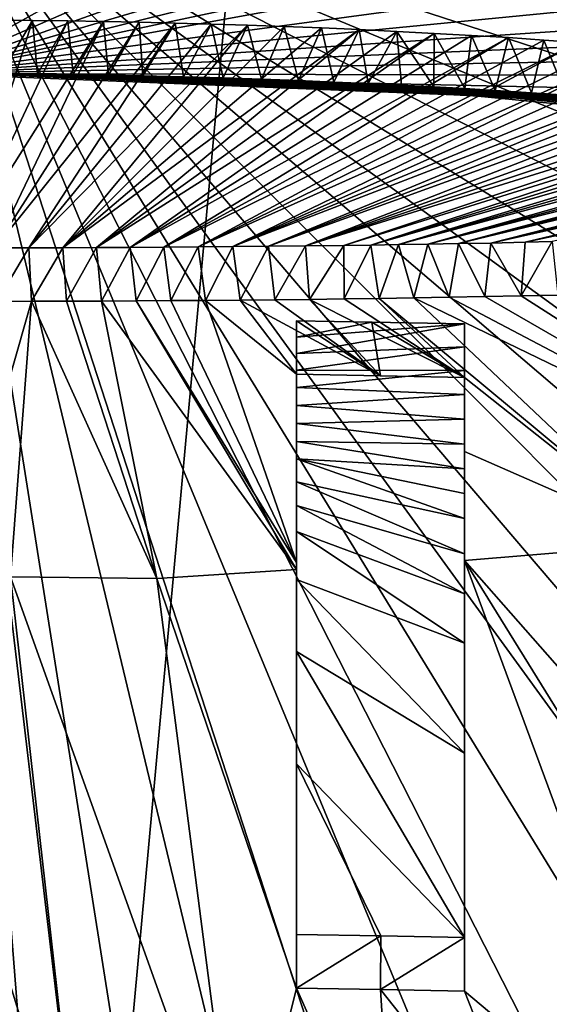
# Model space of a CAD drawing. Header units: millimetres. Extents: x -24 to 24, y 0 to 188.
# Tile 364 of 460: x 0.167 to 1.112, y 155.14 to 156.897. Entities that reach past the tile are written whole.
import ezdxf

# ---------------------------------------------------------------- set-up
doc = ezdxf.new("R2010")
doc.units = ezdxf.units.MM
doc.header["$LTSCALE"] = 58.620611
for name, color, linetype in [('136', 7, 'CONTINUOUS'), ('169', 7, 'CONTINUOUS'), ('502', 7, 'CONTINUOUS'), ('504', 7, 'CONTINUOUS'), ('505', 7, 'CONTINUOUS'), ('508', 7, 'CONTINUOUS'), ('509', 7, 'CONTINUOUS'), ('510', 7, 'CONTINUOUS'), ('511', 7, 'CONTINUOUS'), ('512', 7, 'CONTINUOUS'), ('513', 7, 'CONTINUOUS'), ('75', 7, 'CONTINUOUS')]:
    doc.layers.add(name, color=color, linetype=linetype)

msp = doc.modelspace()

# ---------------------------------------------------------------- linework, layer by layer
at = {"layer": '136', "color": 7, "linetype": 'CONTINUOUS'}
for points in [[(0, 157.2, 24.25), (0, 155.6712, 24.2265), (0.2398, 154.1533, 24.1559), (0, 157.2, 24.25)], [(3.0467, 156.9602, 24.1559), (0, 157.2, 24.25), (3.0185, 156.7219, 24.1559), (3.0467, 156.9602, 24.1559)], [(3.0185, 156.7219, 24.1559), (0, 157.2, 24.25), (2.9717, 156.4866, 24.1559), (3.0185, 156.7219, 24.1559)], [(2.9717, 156.4866, 24.1559), (0, 157.2, 24.25), (2.9066, 156.2556, 24.1559), (2.9717, 156.4866, 24.1559)], [(2.9066, 156.2556, 24.1559), (0, 157.2, 24.25), (2.8235, 156.0305, 24.1559), (2.9066, 156.2556, 24.1559)], [(2.8235, 156.0305, 24.1559), (0, 157.2, 24.25), (2.7231, 155.8125, 24.1559), (2.8235, 156.0305, 24.1559)], [(2.7231, 155.8125, 24.1559), (0, 157.2, 24.25), (2.6058, 155.6032, 24.1559), (2.7231, 155.8125, 24.1559)], [(2.6058, 155.6032, 24.1559), (0, 157.2, 24.25), (2.4725, 155.4036, 24.1559), (2.6058, 155.6032, 24.1559)], [(2.4725, 155.4036, 24.1559), (0, 157.2, 24.25), (2.3239, 155.2152, 24.1559), (2.4725, 155.4036, 24.1559)], [(2.3239, 155.2152, 24.1559), (0, 157.2, 24.25), (2.161, 155.039, 24.1559), (2.3239, 155.2152, 24.1559)], [(2.161, 155.039, 24.1559), (0, 157.2, 24.25), (1.9848, 154.8761, 24.1559), (2.161, 155.039, 24.1559)], [(1.9848, 154.8761, 24.1559), (0, 157.2, 24.25), (1.7964, 154.7275, 24.1559), (1.9848, 154.8761, 24.1559)], [(1.7964, 154.7275, 24.1559), (0, 157.2, 24.25), (1.5968, 154.5942, 24.1559), (1.7964, 154.7275, 24.1559)], [(1.5968, 154.5942, 24.1559), (0, 157.2, 24.25), (1.3875, 154.4769, 24.1559), (1.5968, 154.5942, 24.1559)], [(1.3875, 154.4769, 24.1559), (0, 157.2, 24.25), (1.1695, 154.3765, 24.1559), (1.3875, 154.4769, 24.1559)], [(1.1695, 154.3765, 24.1559), (0, 157.2, 24.25), (0.9444, 154.2934, 24.1559), (1.1695, 154.3765, 24.1559)], [(0.9444, 154.2934, 24.1559), (0, 157.2, 24.25), (0.7134, 154.2283, 24.1559), (0.9444, 154.2934, 24.1559)], [(0.7134, 154.2283, 24.1559), (0, 157.2, 24.25), (0.4781, 154.1815, 24.1559), (0.7134, 154.2283, 24.1559)], [(0.4781, 154.1815, 24.1559), (0, 157.2, 24.25), (0.2398, 154.1533, 24.1559), (0.4781, 154.1815, 24.1559)], [(0, 155.6712, 24.2265), (0, 154.1438, 24.1559), (0.2398, 154.1533, 24.1559), (0, 155.6712, 24.2265)]]:
    msp.add_3dface(points, dxfattribs=at)
at = {"layer": '169', "color": 7, "linetype": 'CONTINUOUS'}
for points in [[(0, 147.642, 255.5309), (2.2148, 147.6112, 255.4333), (0, 178.708, 246.0331), (0, 147.642, 255.5309)], [(0, 178.708, 246.0331), (2.2148, 147.6112, 255.4333), (2.2341, 178.675, 245.9355), (0, 178.708, 246.0331)]]:
    msp.add_3dface(points, dxfattribs=at)
at = {"layer": '502', "color": 7, "linetype": 'CONTINUOUS'}
for points in [[(0.1402, 157.121, 169.645), (0.2789, 157.1188, 169.6383), (0.0005, 156.8008, 168.2635), (0.1402, 157.121, 169.645)], [(0.2789, 157.1188, 169.6383), (0.4177, 157.1152, 169.6271), (0.0005, 156.8008, 168.2635), (0.2789, 157.1188, 169.6383)], [(0.4177, 157.1152, 169.6271), (0.556, 157.1102, 169.6115), (0.0005, 156.8008, 168.2635), (0.4177, 157.1152, 169.6271)], [(0.556, 157.1102, 169.6115), (0.6938, 157.1037, 169.5915), (0.0005, 156.8008, 168.2635), (0.556, 157.1102, 169.6115)], [(0.6938, 157.1037, 169.5915), (0.8311, 157.0959, 169.567), (0.0005, 156.8008, 168.2635), (0.6938, 157.1037, 169.5915)], [(0.8311, 157.0959, 169.567), (0.9674, 157.0866, 169.5381), (0.0005, 156.8008, 168.2635), (0.8311, 157.0959, 169.567)], [(0.9674, 157.0866, 169.5381), (1.1026, 157.0759, 169.5048), (0.0005, 156.8008, 168.2635), (0.9674, 157.0866, 169.5381)], [(1.1026, 157.0759, 169.5048), (1.2364, 157.0639, 169.4672), (0.0005, 156.8008, 168.2635), (1.1026, 157.0759, 169.5048)], [(1.2364, 157.0639, 169.4672), (1.3685, 157.0504, 169.4254), (0.0005, 156.8008, 168.2635), (1.2364, 157.0639, 169.4672)], [(1.3685, 157.0504, 169.4254), (1.6271, 157.0197, 169.3294), (0.0005, 156.8008, 168.2635), (1.3685, 157.0504, 169.4254)], [(1.6271, 157.0197, 169.3294), (1.8773, 156.9838, 169.2173), (0.0005, 156.8008, 168.2635), (1.6271, 157.0197, 169.3294)], [(1.8773, 156.9838, 169.2173), (2.1183, 156.943, 169.0897), (0.0005, 156.8008, 168.2635), (1.8773, 156.9838, 169.2173)], [(2.1183, 156.943, 169.0897), (2.3489, 156.8975, 168.9474), (0.0005, 156.8008, 168.2635), (2.1183, 156.943, 169.0897)], [(2.3489, 156.8975, 168.9474), (2.568, 156.8475, 168.7911), (0.0005, 156.8008, 168.2635), (2.3489, 156.8975, 168.9474)], [(2.568, 156.8475, 168.7911), (2.7748, 156.7933, 168.6214), (0.0005, 156.8008, 168.2635), (2.568, 156.8475, 168.7911)], [(2.7748, 156.7933, 168.6214), (2.9686, 156.7352, 168.4392), (0.0005, 156.8008, 168.2635), (2.7748, 156.7933, 168.6214)], [(2.9686, 156.7352, 168.4392), (3.1483, 156.6734, 168.2454), (0.0005, 156.8008, 168.2635), (2.9686, 156.7352, 168.4392)], [(0.0005, 156.8008, 168.2635), (3.1483, 156.6734, 168.2454), (0.0677, 156.8006, 168.2632), (0.0005, 156.8008, 168.2635)], [(0.0677, 156.8006, 168.2632), (3.1483, 156.6734, 168.2454), (0.1337, 156.8002, 168.2624), (0.0677, 156.8006, 168.2632)], [(0.1337, 156.8002, 168.2624), (3.1483, 156.6734, 168.2454), (0.1986, 156.7996, 168.261), (0.1337, 156.8002, 168.2624)], [(0.1986, 156.7996, 168.261), (3.1483, 156.6734, 168.2454), (0.2624, 156.7988, 168.2591), (0.1986, 156.7996, 168.261)], [(3.1483, 156.6734, 168.2454), (3.2354, 156.6402, 168.141), (0.2624, 156.7988, 168.2591), (3.1483, 156.6734, 168.2454)], [(0.2624, 156.7988, 168.2591), (3.2354, 156.6402, 168.141), (0.325, 156.7977, 168.2567), (0.2624, 156.7988, 168.2591)], [(0.325, 156.7977, 168.2567), (3.2354, 156.6402, 168.141), (0.3866, 156.7965, 168.2539), (0.325, 156.7977, 168.2567)], [(0.3866, 156.7965, 168.2539), (3.2354, 156.6402, 168.141), (0.4592, 156.7947, 168.2499), (0.3866, 156.7965, 168.2539)], [(0.4592, 156.7947, 168.2499), (3.2354, 156.6402, 168.141), (0.5299, 156.7927, 168.2453), (0.4592, 156.7947, 168.2499)], [(0.5299, 156.7927, 168.2453), (3.2354, 156.6402, 168.141), (0.5983, 156.7904, 168.2402), (0.5299, 156.7927, 168.2453)], [(0.5983, 156.7904, 168.2402), (3.2354, 156.6402, 168.141), (0.6641, 156.788, 168.2347), (0.5983, 156.7904, 168.2402)], [(0.6641, 156.788, 168.2347), (3.2354, 156.6402, 168.141), (0.7274, 156.7854, 168.2288), (0.6641, 156.788, 168.2347)], [(0.7274, 156.7854, 168.2288), (3.2354, 156.6402, 168.141), (3.1922, 156.5453, 167.7614), (0.7274, 156.7854, 168.2288)], [(0.7886, 156.7827, 168.2225), (0.7274, 156.7854, 168.2288), (3.1922, 156.5453, 167.7614), (0.7886, 156.7827, 168.2225)], [(0.8479, 156.7798, 168.2158), (0.7886, 156.7827, 168.2225), (3.1922, 156.5453, 167.7614), (0.8479, 156.7798, 168.2158)], [(0.9055, 156.7768, 168.2088), (0.8479, 156.7798, 168.2158), (3.1922, 156.5453, 167.7614), (0.9055, 156.7768, 168.2088)], [(0.9611, 156.7737, 168.2016), (0.9055, 156.7768, 168.2088), (3.1922, 156.5453, 167.7614), (0.9611, 156.7737, 168.2016)], [(1.0148, 156.7705, 168.194), (0.9611, 156.7737, 168.2016), (3.1922, 156.5453, 167.7614), (1.0148, 156.7705, 168.194)], [(1.0797, 156.7663, 168.1843), (1.0148, 156.7705, 168.194), (3.1922, 156.5453, 167.7614), (1.0797, 156.7663, 168.1843)], [(1.142, 156.7621, 168.1741), (1.0797, 156.7663, 168.1843), (3.1922, 156.5453, 167.7614), (1.142, 156.7621, 168.1741)], [(0.1258, 156.3941, 166.7572), (0.1881, 156.3943, 166.7586), (0.1505, 156.2632, 166.315), (0.1258, 156.3941, 166.7572)], [(0.1505, 156.2632, 166.315), (0.1881, 156.3943, 166.7586), (0.1505, 155.9028, 165.1803), (0.1505, 156.2632, 166.315)], [(0.1505, 155.9028, 165.1803), (0.1881, 156.3943, 166.7586), (0.4113, 155.9, 165.1774), (0.1505, 155.9028, 165.1803)], [(0.1881, 156.3943, 166.7586), (0.2504, 156.3945, 166.7605), (0.4113, 155.9, 165.1774), (0.1881, 156.3943, 166.7586)], [(0.2504, 156.3945, 166.7605), (0.3126, 156.3947, 166.763), (0.4113, 155.9, 165.1774), (0.2504, 156.3945, 166.7605)], [(0.3126, 156.3947, 166.763), (0.3747, 156.3951, 166.766), (0.6605, 155.9156, 165.2346), (0.3126, 156.3947, 166.763)], [(0.4113, 155.9, 165.1774), (0.3126, 156.3947, 166.763), (0.6605, 155.9156, 165.2346), (0.4113, 155.9, 165.1774)], [(0.3747, 156.3951, 166.766), (0.4367, 156.3955, 166.7696), (0.6605, 155.9284, 165.2732), (0.3747, 156.3951, 166.766)], [(0.6605, 155.9156, 165.2346), (0.3747, 156.3951, 166.766), (0.6605, 155.9284, 165.2732), (0.6605, 155.9156, 165.2346)], [(0.4367, 156.3955, 166.7696), (0.4985, 156.396, 166.7738), (0.6605, 155.9284, 165.2732), (0.4367, 156.3955, 166.7696)], [(0.4985, 156.396, 166.7738), (0.5604, 156.3965, 166.7785), (0.6605, 156.2641, 166.3357), (0.4985, 156.396, 166.7738)], [(0.6605, 155.9284, 165.2732), (0.4985, 156.396, 166.7738), (0.6605, 156.2641, 166.3357), (0.6605, 155.9284, 165.2732)], [(0.5604, 156.3965, 166.7785), (0.6222, 156.3971, 166.7838), (0.8105, 156.2616, 166.3365), (0.5604, 156.3965, 166.7785)], [(0.6605, 156.2641, 166.3357), (0.5604, 156.3965, 166.7785), (0.8105, 156.2616, 166.3365), (0.6605, 156.2641, 166.3357)], [(0.6222, 156.3971, 166.7838), (0.684, 156.3978, 166.7897), (0.8105, 156.2616, 166.3365), (0.6222, 156.3971, 166.7838)], [(0.684, 156.3978, 166.7897), (0.7459, 156.3986, 166.7963), (0.9605, 156.2586, 166.3374), (0.684, 156.3978, 166.7897)], [(0.8105, 156.2616, 166.3365), (0.684, 156.3978, 166.7897), (0.9605, 156.2586, 166.3374), (0.8105, 156.2616, 166.3365)], [(0.7459, 156.3986, 166.7963), (0.8079, 156.3995, 166.8035), (0.9605, 156.2586, 166.3374), (0.7459, 156.3986, 166.7963)], [(0.8079, 156.3995, 166.8035), (0.8702, 156.4004, 166.8113), (1.333, 155.9631, 165.4304), (0.8079, 156.3995, 166.8035)], [(0.9605, 156.2586, 166.3374), (0.8079, 156.3995, 166.8035), (1.333, 155.9631, 165.4304), (0.9605, 156.2586, 166.3374)], [(0.8702, 156.4004, 166.8113), (0.9331, 156.4015, 166.82), (1.6825, 156.0077, 165.6091), (0.8702, 156.4004, 166.8113)], [(1.333, 155.9631, 165.4304), (0.8702, 156.4004, 166.8113), (1.6825, 156.0077, 165.6091), (1.333, 155.9631, 165.4304)], [(0.9331, 156.4015, 166.82), (0.9966, 156.4027, 166.8294), (1.6825, 156.0077, 165.6091), (0.9331, 156.4015, 166.82)], [(0.9966, 156.4027, 166.8294), (1.0613, 156.404, 166.8398), (1.6825, 156.0077, 165.6091), (0.9966, 156.4027, 166.8294)], [(1.0613, 156.404, 166.8398), (1.127, 156.4055, 166.8512), (1.6825, 156.0077, 165.6091), (1.0613, 156.404, 166.8398)], [(0.9605, 156.1263, 165.9069), (0.9605, 156.2586, 166.3374), (1.333, 155.9631, 165.4304), (0.9605, 156.1263, 165.9069)], [(0.9605, 155.9375, 165.3194), (0.9605, 156.1263, 165.9069), (0.9605, 155.9319, 165.3026), (0.9605, 155.9375, 165.3194)], [(0.9605, 155.9319, 165.3026), (0.9605, 156.1263, 165.9069), (1.333, 155.9631, 165.4304), (0.9605, 155.9319, 165.3026)], [(1.883, 154.8829, 162.5542), (0.9605, 155.9319, 165.3026), (1.333, 155.9631, 165.4304), (1.883, 154.8829, 162.5542)], [(0.4113, 155.9, 165.1774), (0.6605, 155.9156, 165.2346), (0.6605, 155.1692, 163.1683), (0.4113, 155.9, 165.1774)], [(1.883, 154.8829, 162.5542), (1.6318, 154.8478, 162.441), (0.9605, 155.9319, 165.3026), (1.883, 154.8829, 162.5542)], [(1.6318, 154.8478, 162.441), (1.3727, 154.8177, 162.3442), (0.9605, 155.9319, 165.3026), (1.6318, 154.8478, 162.441)], [(0.9605, 155.9319, 165.3026), (1.3727, 154.8177, 162.3442), (0.9605, 155.1636, 163.1701), (0.9605, 155.9319, 165.3026)], [(0.5589, 154.7596, 162.1564), (0.2801, 154.7512, 162.1293), (0.1505, 155.9028, 165.1803), (0.5589, 154.7596, 162.1564)], [(0.5589, 154.7596, 162.1564), (0.1505, 155.9028, 165.1803), (0.4113, 155.9, 165.1774), (0.5589, 154.7596, 162.1564)], [(0.1505, 155.9028, 165.1803), (0.2801, 154.7512, 162.1293), (0.1505, 155.8453, 165.0089), (0.1505, 155.9028, 165.1803)], [(0.5589, 154.7596, 162.1564), (0.4113, 155.9, 165.1774), (0.6605, 155.1692, 163.1683), (0.5589, 154.7596, 162.1564)], [(0.1505, 155.8453, 165.0089), (0.2801, 154.7512, 162.1293), (0.1505, 155.174, 163.1668), (0.1505, 155.8453, 165.0089)], [(0.2801, 154.7512, 162.1293), (0.0005, 154.7484, 162.1202), (0.1505, 155.174, 163.1668), (0.2801, 154.7512, 162.1293)], [(0.835, 154.7735, 162.2015), (0.5589, 154.7596, 162.1564), (0.6605, 155.1692, 163.1683), (0.835, 154.7735, 162.2015)], [(0.8107, 155.1666, 163.1691), (0.835, 154.7735, 162.2015), (0.6605, 155.1692, 163.1683), (0.8107, 155.1666, 163.1691)], [(1.1067, 154.7929, 162.2642), (0.835, 154.7735, 162.2015), (0.8107, 155.1666, 163.1691), (1.1067, 154.7929, 162.2642)], [(0.9605, 155.1636, 163.1701), (1.1067, 154.7929, 162.2642), (0.8107, 155.1666, 163.1691), (0.9605, 155.1636, 163.1701)], [(1.3727, 154.8177, 162.3442), (1.1067, 154.7929, 162.2642), (0.9605, 155.1636, 163.1701), (1.3727, 154.8177, 162.3442)]]:
    msp.add_3dface(points, dxfattribs=at)
at = {"layer": '504', "color": 7, "linetype": 'CONTINUOUS'}
for points in [[(0.6605, 156.3595, 166.3056), (0.7948, 156.3573, 166.3063), (0.6605, 156.3303, 166.209), (0.6605, 156.3595, 166.3056)], [(0.7948, 156.3573, 166.3063), (0.9605, 156.354, 166.3073), (0.6605, 156.3303, 166.209), (0.7948, 156.3573, 166.3063)], [(0.9605, 156.354, 166.3073), (0.9605, 156.3129, 166.1721), (0.6605, 156.3012, 166.1137), (0.9605, 156.354, 166.3073)], [(0.6605, 156.3303, 166.209), (0.9605, 156.354, 166.3073), (0.6605, 156.3012, 166.1137), (0.6605, 156.3303, 166.209)], [(0.9605, 156.3129, 166.1721), (0.9605, 156.2711, 166.0356), (0.6605, 156.2714, 166.0171), (0.9605, 156.3129, 166.1721)], [(0.6605, 156.3012, 166.1137), (0.9605, 156.3129, 166.1721), (0.6605, 156.2714, 166.0171), (0.6605, 156.3012, 166.1137)], [(0.6605, 156.2714, 166.0171), (0.9605, 156.2711, 166.0356), (0.6605, 156.2406, 165.9178), (0.6605, 156.2714, 166.0171)], [(0.9605, 156.2711, 166.0356), (0.9605, 156.2279, 165.8968), (0.6605, 156.2406, 165.9178), (0.9605, 156.2711, 166.0356)], [(0.6605, 156.2406, 165.9178), (0.9605, 156.2279, 165.8968), (0.6605, 156.2087, 165.8161), (0.6605, 156.2406, 165.9178)], [(0.9605, 156.2279, 165.8968), (0.9605, 156.1838, 165.7565), (0.6605, 156.2087, 165.8161), (0.9605, 156.2279, 165.8968)], [(0.6605, 156.2087, 165.8161), (0.9605, 156.1838, 165.7565), (0.6605, 156.1764, 165.714), (0.6605, 156.2087, 165.8161)], [(0.9605, 156.1838, 165.7565), (0.9605, 156.1394, 165.6171), (0.6605, 156.1764, 165.714), (0.9605, 156.1838, 165.7565)], [(0.6605, 156.1764, 165.714), (0.9605, 156.1394, 165.6171), (0.6605, 156.1445, 165.614), (0.6605, 156.1764, 165.714)], [(0.9605, 156.1394, 165.6171), (0.9605, 156.0953, 165.4803), (0.6605, 156.1445, 165.614), (0.9605, 156.1394, 165.6171)], [(0.6605, 156.1445, 165.614), (0.9605, 156.0953, 165.4803), (0.6605, 156.1133, 165.5169), (0.6605, 156.1445, 165.614)], [(0.9605, 156.0514, 165.3457), (0.9605, 156.0069, 165.2108), (0.6605, 156.1133, 165.5169), (0.9605, 156.0514, 165.3457)], [(0.6605, 156.1133, 165.5169), (0.9605, 156.0069, 165.2108), (0.6605, 156.0722, 165.3903), (0.6605, 156.1133, 165.5169)], [(0.9605, 156.0953, 165.4803), (0.9605, 156.0514, 165.3457), (0.6605, 156.1133, 165.5169), (0.9605, 156.0953, 165.4803)], [(0.9605, 156.0069, 165.2108), (0.9605, 155.9441, 165.0229), (0.6605, 156.0722, 165.3903), (0.9605, 156.0069, 165.2108)], [(0.6605, 156.0722, 165.3903), (0.9605, 155.9441, 165.0229), (0.6605, 156.0299, 165.2618), (0.6605, 156.0722, 165.3903)], [(0.9605, 155.9441, 165.0229), (0.9605, 155.8727, 164.8128), (0.6605, 156.0299, 165.2618), (0.9605, 155.9441, 165.0229)], [(0.6605, 156.0299, 165.2618), (0.9605, 155.8727, 164.8128), (0.6605, 155.9839, 165.1231), (0.6605, 156.0299, 165.2618)], [(0.9605, 155.8727, 164.8128), (0.9605, 155.7846, 164.5583), (0.6605, 155.9839, 165.1231), (0.9605, 155.8727, 164.8128)], [(0.6605, 155.9839, 165.1231), (0.9605, 155.7846, 164.5583), (0.6605, 155.8981, 164.869), (0.6605, 155.9839, 165.1231)], [(0.9605, 155.7846, 164.5583), (0.9605, 155.5881, 164.0092), (0.6605, 155.8981, 164.869), (0.9605, 155.7846, 164.5583)], [(0.6605, 155.8981, 164.869), (0.9605, 155.5881, 164.0092), (0.6605, 155.7698, 164.4986), (0.6605, 155.8981, 164.869)], [(0.9605, 155.5881, 164.0092), (0.9605, 155.2592, 163.1399), (0.6605, 155.7698, 164.4986), (0.9605, 155.5881, 164.0092)], [(0.6605, 155.7698, 164.4986), (0.9605, 155.2592, 163.1399), (0.6605, 155.5695, 163.9416), (0.6605, 155.7698, 164.4986)], [(0.6605, 155.5695, 163.9416), (0.9605, 155.2592, 163.1399), (0.8108, 155.2622, 163.139), (0.6605, 155.5695, 163.9416)], [(0.6605, 155.2648, 163.1382), (0.6605, 155.5695, 163.9416), (0.8108, 155.2622, 163.139), (0.6605, 155.2648, 163.1382)]]:
    msp.add_3dface(points, dxfattribs=at)
at = {"layer": '505', "color": 7, "linetype": 'CONTINUOUS'}
for points in [[(0.1897, 156.8953, 168.2311), (0.0616, 156.4894, 166.7263), (0.1266, 156.8958, 168.2324), (0.1897, 156.8953, 168.2311)], [(0.253, 156.8945, 168.2293), (0.0616, 156.4894, 166.7263), (0.1897, 156.8953, 168.2311), (0.253, 156.8945, 168.2293)], [(0.3164, 156.8934, 168.227), (0.0616, 156.4894, 166.7263), (0.253, 156.8945, 168.2293), (0.3164, 156.8934, 168.227)], [(0.1225, 156.4895, 166.727), (0.0616, 156.4894, 166.7263), (0.3164, 156.8934, 168.227), (0.1225, 156.4895, 166.727)], [(0.3801, 156.8922, 168.2241), (0.1225, 156.4895, 166.727), (0.3164, 156.8934, 168.227), (0.3801, 156.8922, 168.2241)], [(0.4442, 156.8906, 168.2207), (0.1225, 156.4895, 166.727), (0.3801, 156.8922, 168.2241), (0.4442, 156.8906, 168.2207)], [(0.1831, 156.4896, 166.7283), (0.1225, 156.4895, 166.727), (0.4442, 156.8906, 168.2207), (0.1831, 156.4896, 166.7283)], [(0.5085, 156.8889, 168.2166), (0.1831, 156.4896, 166.7283), (0.4442, 156.8906, 168.2207), (0.5085, 156.8889, 168.2166)], [(0.5732, 156.8868, 168.212), (0.1831, 156.4896, 166.7283), (0.5085, 156.8889, 168.2166), (0.5732, 156.8868, 168.212)], [(0.2435, 156.4898, 166.7302), (0.1831, 156.4896, 166.7283), (0.5732, 156.8868, 168.212), (0.2435, 156.4898, 166.7302)], [(0.6386, 156.8845, 168.2068), (0.2435, 156.4898, 166.7302), (0.5732, 156.8868, 168.212), (0.6386, 156.8845, 168.2068)], [(0.705, 156.8819, 168.2008), (0.2435, 156.4898, 166.7302), (0.6386, 156.8845, 168.2068), (0.705, 156.8819, 168.2008)], [(0.7723, 156.879, 168.1941), (0.2435, 156.4898, 166.7302), (0.705, 156.8819, 168.2008), (0.7723, 156.879, 168.1941)], [(0.3036, 156.4901, 166.7325), (0.2435, 156.4898, 166.7302), (0.7723, 156.879, 168.1941), (0.3036, 156.4901, 166.7325)], [(0.8394, 156.8758, 168.1867), (0.3036, 156.4901, 166.7325), (0.7723, 156.879, 168.1941), (0.8394, 156.8758, 168.1867)], [(0.9061, 156.8723, 168.1786), (0.3036, 156.4901, 166.7325), (0.8394, 156.8758, 168.1867), (0.9061, 156.8723, 168.1786)], [(0.3638, 156.4904, 166.7354), (0.3036, 156.4901, 166.7325), (0.9061, 156.8723, 168.1786), (0.3638, 156.4904, 166.7354)], [(0.973, 156.8686, 168.1699), (0.3638, 156.4904, 166.7354), (0.9061, 156.8723, 168.1786), (0.973, 156.8686, 168.1699)], [(1.0389, 156.8646, 168.1605), (0.3638, 156.4904, 166.7354), (0.973, 156.8686, 168.1699), (1.0389, 156.8646, 168.1605)], [(0.4242, 156.4908, 166.7388), (0.3638, 156.4904, 166.7354), (1.0389, 156.8646, 168.1605), (0.4242, 156.4908, 166.7388)], [(1.1021, 156.8604, 168.1505), (0.4242, 156.4908, 166.7388), (1.0389, 156.8646, 168.1605), (1.1021, 156.8604, 168.1505)], [(1.1632, 156.8561, 168.1404), (0.4242, 156.4908, 166.7388), (1.1021, 156.8604, 168.1505), (1.1632, 156.8561, 168.1404)], [(0.4852, 156.4913, 166.7428), (0.4242, 156.4908, 166.7388), (1.1632, 156.8561, 168.1404), (0.4852, 156.4913, 166.7428)], [(1.2223, 156.8517, 168.1299), (0.4852, 156.4913, 166.7428), (1.1632, 156.8561, 168.1404), (1.2223, 156.8517, 168.1299)], [(1.2789, 156.8472, 168.1191), (0.4852, 156.4913, 166.7428), (1.2223, 156.8517, 168.1299), (1.2789, 156.8472, 168.1191)], [(0.5472, 156.4918, 166.7474), (0.4852, 156.4913, 166.7428), (1.2789, 156.8472, 168.1191), (0.5472, 156.4918, 166.7474)], [(1.3328, 156.8427, 168.1081), (0.5472, 156.4918, 166.7474), (1.2789, 156.8472, 168.1191), (1.3328, 156.8427, 168.1081)], [(1.3843, 156.8382, 168.0971), (0.5472, 156.4918, 166.7474), (1.3328, 156.8427, 168.1081), (1.3843, 156.8382, 168.0971)], [(1.4338, 156.8336, 168.0859), (0.5472, 156.4918, 166.7474), (1.3843, 156.8382, 168.0971), (1.4338, 156.8336, 168.0859)], [(0.6108, 156.4924, 166.7527), (0.5472, 156.4918, 166.7474), (1.4338, 156.8336, 168.0859), (0.6108, 156.4924, 166.7527)], [(1.4815, 156.829, 168.0744), (0.6108, 156.4924, 166.7527), (1.4338, 156.8336, 168.0859), (1.4815, 156.829, 168.0744)], [(1.5273, 156.8243, 168.0628), (0.6108, 156.4924, 166.7527), (1.4815, 156.829, 168.0744), (1.5273, 156.8243, 168.0628)], [(0.6766, 156.4931, 166.7589), (0.6108, 156.4924, 166.7527), (1.5273, 156.8243, 168.0628), (0.6766, 156.4931, 166.7589)], [(1.5819, 156.8185, 168.0482), (0.6766, 156.4931, 166.7589), (1.5273, 156.8243, 168.0628), (1.5819, 156.8185, 168.0482)], [(1.6338, 156.8127, 168.0334), (0.6766, 156.4931, 166.7589), (1.5819, 156.8185, 168.0482), (1.6338, 156.8127, 168.0334)], [(1.683, 156.8068, 168.0185), (0.6766, 156.4931, 166.7589), (1.6338, 156.8127, 168.0334), (1.683, 156.8068, 168.0185)], [(0.7453, 156.494, 166.7661), (0.6766, 156.4931, 166.7589), (1.683, 156.8068, 168.0185), (0.7453, 156.494, 166.7661)], [(1.7296, 156.801, 168.0036), (0.7453, 156.494, 166.7661), (1.683, 156.8068, 168.0185), (1.7296, 156.801, 168.0036)], [(0.7931, 156.4947, 166.7716), (0.7453, 156.494, 166.7661), (1.7296, 156.801, 168.0036), (0.7931, 156.4947, 166.7716)], [(1.7739, 156.7953, 167.9885), (0.7931, 156.4947, 166.7716), (1.7296, 156.801, 168.0036), (1.7739, 156.7953, 167.9885)], [(1.8157, 156.7895, 167.9735), (0.7931, 156.4947, 166.7716), (1.7739, 156.7953, 167.9885), (1.8157, 156.7895, 167.9735)], [(0.8429, 156.4954, 166.7777), (0.7931, 156.4947, 166.7716), (1.8157, 156.7895, 167.9735), (0.8429, 156.4954, 166.7777)], [(1.8555, 156.7838, 167.9583), (0.8429, 156.4954, 166.7777), (1.8157, 156.7895, 167.9735), (1.8555, 156.7838, 167.9583)], [(1.893, 156.7782, 167.9433), (0.8429, 156.4954, 166.7777), (1.8555, 156.7838, 167.9583), (1.893, 156.7782, 167.9433)], [(0.8949, 156.4963, 166.7846), (0.8429, 156.4954, 166.7777), (1.893, 156.7782, 167.9433), (0.8949, 156.4963, 166.7846)], [(1.9285, 156.7727, 167.9282), (0.8949, 156.4963, 166.7846), (1.893, 156.7782, 167.9433), (1.9285, 156.7727, 167.9282)], [(1.962, 156.7672, 167.9132), (0.8949, 156.4963, 166.7846), (1.9285, 156.7727, 167.9282), (1.962, 156.7672, 167.9132)], [(0.9496, 156.4972, 166.7922), (0.8949, 156.4963, 166.7846), (1.962, 156.7672, 167.9132), (0.9496, 156.4972, 166.7922)], [(1.9936, 156.7617, 167.8982), (0.9496, 156.4972, 166.7922), (1.962, 156.7672, 167.9132), (1.9936, 156.7617, 167.8982)], [(2.0235, 156.7564, 167.8833), (0.9496, 156.4972, 166.7922), (1.9936, 156.7617, 167.8982), (2.0235, 156.7564, 167.8833)], [(1.0073, 156.4983, 166.801), (0.9496, 156.4972, 166.7922), (2.0235, 156.7564, 167.8833), (1.0073, 156.4983, 166.801)], [(2.0605, 156.7494, 167.8636), (1.0073, 156.4983, 166.801), (2.0235, 156.7564, 167.8833), (2.0605, 156.7494, 167.8636)], [(2.0946, 156.7426, 167.8441), (1.0073, 156.4983, 166.801), (2.0605, 156.7494, 167.8636), (2.0946, 156.7426, 167.8441)], [(1.0684, 156.4996, 166.8109), (1.0073, 156.4983, 166.801), (2.0946, 156.7426, 167.8441), (1.0684, 156.4996, 166.8109)], [(2.126, 156.7359, 167.8248), (1.0684, 156.4996, 166.8109), (2.0946, 156.7426, 167.8441), (2.126, 156.7359, 167.8248)], [(2.1546, 156.7294, 167.8058), (1.0684, 156.4996, 166.8109), (2.126, 156.7359, 167.8248), (2.1546, 156.7294, 167.8058)], [(1.1166, 156.5007, 166.8192), (1.0684, 156.4996, 166.8109), (2.1546, 156.7294, 167.8058), (1.1166, 156.5007, 166.8192)]]:
    msp.add_3dface(points, dxfattribs=at)
at = {"layer": '508', "color": 7, "linetype": 'CONTINUOUS'}
for points in [[(0.9605, 156.2586, 166.3374), (0.9605, 156.1263, 165.9069), (0.9605, 156.354, 166.3073), (0.9605, 156.2586, 166.3374)], [(0.9605, 156.1263, 165.9069), (0.9605, 156.3129, 166.1721), (0.9605, 156.354, 166.3073), (0.9605, 156.1263, 165.9069)], [(0.9605, 156.1263, 165.9069), (0.9605, 156.2711, 166.0356), (0.9605, 156.3129, 166.1721), (0.9605, 156.1263, 165.9069)], [(0.9605, 156.1263, 165.9069), (0.9605, 156.2279, 165.8968), (0.9605, 156.2711, 166.0356), (0.9605, 156.1263, 165.9069)], [(0.9605, 156.1263, 165.9069), (0.9605, 156.1838, 165.7565), (0.9605, 156.2279, 165.8968), (0.9605, 156.1263, 165.9069)], [(0.9605, 156.1263, 165.9069), (0.9605, 155.9375, 165.3194), (0.9605, 156.1838, 165.7565), (0.9605, 156.1263, 165.9069)], [(0.9605, 155.9375, 165.3194), (0.9605, 156.1394, 165.6171), (0.9605, 156.1838, 165.7565), (0.9605, 155.9375, 165.3194)], [(0.9605, 155.9375, 165.3194), (0.9605, 156.0953, 165.4803), (0.9605, 156.1394, 165.6171), (0.9605, 155.9375, 165.3194)], [(0.9605, 155.9375, 165.3194), (0.9605, 156.0514, 165.3457), (0.9605, 156.0953, 165.4803), (0.9605, 155.9375, 165.3194)], [(0.9605, 155.9375, 165.3194), (0.9605, 155.9319, 165.3026), (0.9605, 156.0514, 165.3457), (0.9605, 155.9375, 165.3194)], [(0.9605, 155.9319, 165.3026), (0.9605, 156.0069, 165.2108), (0.9605, 156.0514, 165.3457), (0.9605, 155.9319, 165.3026)], [(0.9605, 155.9319, 165.3026), (0.9605, 155.1636, 163.1701), (0.9605, 156.0069, 165.2108), (0.9605, 155.9319, 165.3026)], [(0.9605, 155.1636, 163.1701), (0.9605, 155.9441, 165.0229), (0.9605, 156.0069, 165.2108), (0.9605, 155.1636, 163.1701)], [(0.9605, 155.1636, 163.1701), (0.9605, 155.8727, 164.8128), (0.9605, 155.9441, 165.0229), (0.9605, 155.1636, 163.1701)], [(0.9605, 155.1636, 163.1701), (0.9605, 155.7846, 164.5583), (0.9605, 155.8727, 164.8128), (0.9605, 155.1636, 163.1701)], [(0.9605, 155.1636, 163.1701), (0.9605, 155.5881, 164.0092), (0.9605, 155.7846, 164.5583), (0.9605, 155.1636, 163.1701)], [(0.9605, 155.1636, 163.1701), (0.9605, 155.2592, 163.1399), (0.9605, 155.5881, 164.0092), (0.9605, 155.1636, 163.1701)]]:
    msp.add_3dface(points, dxfattribs=at)
at = {"layer": '509', "color": 7, "linetype": 'CONTINUOUS'}
for points in [[(0.6605, 156.2641, 166.3357), (0.8105, 156.2616, 166.3365), (0.6605, 156.3595, 166.3056), (0.6605, 156.2641, 166.3357)], [(0.8105, 156.2616, 166.3365), (0.7948, 156.3573, 166.3063), (0.6605, 156.3595, 166.3056), (0.8105, 156.2616, 166.3365)], [(0.8105, 156.2616, 166.3365), (0.9605, 156.2586, 166.3374), (0.7948, 156.3573, 166.3063), (0.8105, 156.2616, 166.3365)], [(0.9605, 156.2586, 166.3374), (0.9605, 156.354, 166.3073), (0.7948, 156.3573, 166.3063), (0.9605, 156.2586, 166.3374)]]:
    msp.add_3dface(points, dxfattribs=at)
at = {"layer": '510', "color": 7, "linetype": 'CONTINUOUS'}
for points in [[(0.6605, 156.2641, 166.3357), (0.6605, 156.3595, 166.3056), (0.6605, 156.3303, 166.209), (0.6605, 156.2641, 166.3357)], [(0.6605, 156.2641, 166.3357), (0.6605, 156.3303, 166.209), (0.6605, 156.3012, 166.1137), (0.6605, 156.2641, 166.3357)], [(0.6605, 156.2641, 166.3357), (0.6605, 156.3012, 166.1137), (0.6605, 156.2714, 166.0171), (0.6605, 156.2641, 166.3357)], [(0.6605, 156.2641, 166.3357), (0.6605, 156.2714, 166.0171), (0.6605, 156.2406, 165.9178), (0.6605, 156.2641, 166.3357)], [(0.6605, 155.9284, 165.2732), (0.6605, 156.2641, 166.3357), (0.6605, 156.0299, 165.2618), (0.6605, 155.9284, 165.2732)], [(0.6605, 156.2641, 166.3357), (0.6605, 156.2406, 165.9178), (0.6605, 156.2087, 165.8161), (0.6605, 156.2641, 166.3357)], [(0.6605, 156.2641, 166.3357), (0.6605, 156.2087, 165.8161), (0.6605, 156.1764, 165.714), (0.6605, 156.2641, 166.3357)], [(0.6605, 156.2641, 166.3357), (0.6605, 156.1764, 165.714), (0.6605, 156.1445, 165.614), (0.6605, 156.2641, 166.3357)], [(0.6605, 156.2641, 166.3357), (0.6605, 156.1445, 165.614), (0.6605, 156.1133, 165.5169), (0.6605, 156.2641, 166.3357)], [(0.6605, 156.2641, 166.3357), (0.6605, 156.1133, 165.5169), (0.6605, 156.0722, 165.3903), (0.6605, 156.2641, 166.3357)], [(0.6605, 156.2641, 166.3357), (0.6605, 156.0722, 165.3903), (0.6605, 156.0299, 165.2618), (0.6605, 156.2641, 166.3357)], [(0.6605, 155.9284, 165.2732), (0.6605, 156.0299, 165.2618), (0.6605, 155.9839, 165.1231), (0.6605, 155.9284, 165.2732)], [(0.6605, 155.9156, 165.2346), (0.6605, 155.9284, 165.2732), (0.6605, 155.9839, 165.1231), (0.6605, 155.9156, 165.2346)], [(0.6605, 155.9156, 165.2346), (0.6605, 155.9839, 165.1231), (0.6605, 155.8981, 164.869), (0.6605, 155.9156, 165.2346)], [(0.6605, 155.1692, 163.1683), (0.6605, 155.9156, 165.2346), (0.6605, 155.2648, 163.1382), (0.6605, 155.1692, 163.1683)], [(0.6605, 155.9156, 165.2346), (0.6605, 155.8981, 164.869), (0.6605, 155.7698, 164.4986), (0.6605, 155.9156, 165.2346)], [(0.6605, 155.9156, 165.2346), (0.6605, 155.7698, 164.4986), (0.6605, 155.5695, 163.9416), (0.6605, 155.9156, 165.2346)], [(0.6605, 155.9156, 165.2346), (0.6605, 155.5695, 163.9416), (0.6605, 155.2648, 163.1382), (0.6605, 155.9156, 165.2346)]]:
    msp.add_3dface(points, dxfattribs=at)
at = {"layer": '511', "color": 7, "linetype": 'CONTINUOUS'}
for points in [[(0.6605, 155.1692, 163.1683), (0.6605, 155.2648, 163.1382), (0.8108, 155.2622, 163.139), (0.6605, 155.1692, 163.1683)], [(0.8107, 155.1666, 163.1691), (0.6605, 155.1692, 163.1683), (0.8108, 155.2622, 163.139), (0.8107, 155.1666, 163.1691)], [(0.9605, 155.2592, 163.1399), (0.8107, 155.1666, 163.1691), (0.8108, 155.2622, 163.139), (0.9605, 155.2592, 163.1399)], [(0.9605, 155.1636, 163.1701), (0.8107, 155.1666, 163.1691), (0.9605, 155.2592, 163.1399), (0.9605, 155.1636, 163.1701)]]:
    msp.add_3dface(points, dxfattribs=at)
at = {"layer": '512', "color": 7, "linetype": 'CONTINUOUS'}
for points in [[(0.1337, 156.8002, 168.2624), (0.1897, 156.8953, 168.2311), (0.1266, 156.8958, 168.2324), (0.1337, 156.8002, 168.2624)], [(0.1337, 156.8002, 168.2624), (0.1986, 156.7996, 168.261), (0.1897, 156.8953, 168.2311), (0.1337, 156.8002, 168.2624)], [(0.1986, 156.7996, 168.261), (0.253, 156.8945, 168.2293), (0.1897, 156.8953, 168.2311), (0.1986, 156.7996, 168.261)], [(0.1986, 156.7996, 168.261), (0.2624, 156.7988, 168.2591), (0.253, 156.8945, 168.2293), (0.1986, 156.7996, 168.261)], [(0.2624, 156.7988, 168.2591), (0.3164, 156.8934, 168.227), (0.253, 156.8945, 168.2293), (0.2624, 156.7988, 168.2591)], [(0.2624, 156.7988, 168.2591), (0.325, 156.7977, 168.2567), (0.3164, 156.8934, 168.227), (0.2624, 156.7988, 168.2591)], [(0.325, 156.7977, 168.2567), (0.3801, 156.8922, 168.2241), (0.3164, 156.8934, 168.227), (0.325, 156.7977, 168.2567)], [(0.325, 156.7977, 168.2567), (0.3866, 156.7965, 168.2539), (0.3801, 156.8922, 168.2241), (0.325, 156.7977, 168.2567)], [(0.3866, 156.7965, 168.2539), (0.4442, 156.8906, 168.2207), (0.3801, 156.8922, 168.2241), (0.3866, 156.7965, 168.2539)], [(0.3866, 156.7965, 168.2539), (0.4592, 156.7947, 168.2499), (0.4442, 156.8906, 168.2207), (0.3866, 156.7965, 168.2539)], [(0.4592, 156.7947, 168.2499), (0.5085, 156.8889, 168.2166), (0.4442, 156.8906, 168.2207), (0.4592, 156.7947, 168.2499)], [(0.4592, 156.7947, 168.2499), (0.5299, 156.7927, 168.2453), (0.5085, 156.8889, 168.2166), (0.4592, 156.7947, 168.2499)], [(0.5299, 156.7927, 168.2453), (0.5732, 156.8868, 168.212), (0.5085, 156.8889, 168.2166), (0.5299, 156.7927, 168.2453)], [(0.5299, 156.7927, 168.2453), (0.5983, 156.7904, 168.2402), (0.5732, 156.8868, 168.212), (0.5299, 156.7927, 168.2453)], [(0.5983, 156.7904, 168.2402), (0.6386, 156.8845, 168.2068), (0.5732, 156.8868, 168.212), (0.5983, 156.7904, 168.2402)], [(0.5983, 156.7904, 168.2402), (0.6641, 156.788, 168.2347), (0.6386, 156.8845, 168.2068), (0.5983, 156.7904, 168.2402)], [(0.6641, 156.788, 168.2347), (0.705, 156.8819, 168.2008), (0.6386, 156.8845, 168.2068), (0.6641, 156.788, 168.2347)], [(0.6641, 156.788, 168.2347), (0.7274, 156.7854, 168.2288), (0.705, 156.8819, 168.2008), (0.6641, 156.788, 168.2347)], [(0.7274, 156.7854, 168.2288), (0.7723, 156.879, 168.1941), (0.705, 156.8819, 168.2008), (0.7274, 156.7854, 168.2288)], [(0.7274, 156.7854, 168.2288), (0.7886, 156.7827, 168.2225), (0.7723, 156.879, 168.1941), (0.7274, 156.7854, 168.2288)], [(0.7886, 156.7827, 168.2225), (0.8394, 156.8758, 168.1867), (0.7723, 156.879, 168.1941), (0.7886, 156.7827, 168.2225)], [(0.7886, 156.7827, 168.2225), (0.8479, 156.7798, 168.2158), (0.8394, 156.8758, 168.1867), (0.7886, 156.7827, 168.2225)], [(0.8479, 156.7798, 168.2158), (0.9055, 156.7768, 168.2088), (0.8394, 156.8758, 168.1867), (0.8479, 156.7798, 168.2158)], [(0.9055, 156.7768, 168.2088), (0.9061, 156.8723, 168.1786), (0.8394, 156.8758, 168.1867), (0.9055, 156.7768, 168.2088)], [(0.9055, 156.7768, 168.2088), (0.9611, 156.7737, 168.2016), (0.9061, 156.8723, 168.1786), (0.9055, 156.7768, 168.2088)], [(0.9611, 156.7737, 168.2016), (0.973, 156.8686, 168.1699), (0.9061, 156.8723, 168.1786), (0.9611, 156.7737, 168.2016)], [(0.9611, 156.7737, 168.2016), (1.0148, 156.7705, 168.194), (0.973, 156.8686, 168.1699), (0.9611, 156.7737, 168.2016)], [(1.0148, 156.7705, 168.194), (1.0389, 156.8646, 168.1605), (0.973, 156.8686, 168.1699), (1.0148, 156.7705, 168.194)], [(1.0148, 156.7705, 168.194), (1.0797, 156.7663, 168.1843), (1.0389, 156.8646, 168.1605), (1.0148, 156.7705, 168.194)], [(1.0797, 156.7663, 168.1843), (1.1021, 156.8604, 168.1505), (1.0389, 156.8646, 168.1605), (1.0797, 156.7663, 168.1843)], [(1.0797, 156.7663, 168.1843), (1.142, 156.7621, 168.1741), (1.1021, 156.8604, 168.1505), (1.0797, 156.7663, 168.1843)], [(1.142, 156.7621, 168.1741), (1.1632, 156.8561, 168.1404), (1.1021, 156.8604, 168.1505), (1.142, 156.7621, 168.1741)]]:
    msp.add_3dface(points, dxfattribs=at)
at = {"layer": '513', "color": 7, "linetype": 'CONTINUOUS'}
for points in [[(0.7459, 156.3986, 166.7963), (0.7453, 156.494, 166.7661), (0.7931, 156.4947, 166.7716), (0.7459, 156.3986, 166.7963)], [(0.8079, 156.3995, 166.8035), (0.7459, 156.3986, 166.7963), (0.7931, 156.4947, 166.7716), (0.8079, 156.3995, 166.8035)], [(0.8079, 156.3995, 166.8035), (0.7931, 156.4947, 166.7716), (0.8429, 156.4954, 166.7777), (0.8079, 156.3995, 166.8035)], [(0.8702, 156.4004, 166.8113), (0.8079, 156.3995, 166.8035), (0.8429, 156.4954, 166.7777), (0.8702, 156.4004, 166.8113)], [(0.8702, 156.4004, 166.8113), (0.8429, 156.4954, 166.7777), (0.8949, 156.4963, 166.7846), (0.8702, 156.4004, 166.8113)], [(0.9331, 156.4015, 166.82), (0.8702, 156.4004, 166.8113), (0.8949, 156.4963, 166.7846), (0.9331, 156.4015, 166.82)], [(0.9331, 156.4015, 166.82), (0.8949, 156.4963, 166.7846), (0.9496, 156.4972, 166.7922), (0.9331, 156.4015, 166.82)], [(0.9966, 156.4027, 166.8294), (0.9331, 156.4015, 166.82), (0.9496, 156.4972, 166.7922), (0.9966, 156.4027, 166.8294)], [(0.9966, 156.4027, 166.8294), (0.9496, 156.4972, 166.7922), (1.0073, 156.4983, 166.801), (0.9966, 156.4027, 166.8294)], [(1.0613, 156.404, 166.8398), (0.9966, 156.4027, 166.8294), (1.0073, 156.4983, 166.801), (1.0613, 156.404, 166.8398)], [(1.0613, 156.404, 166.8398), (1.0073, 156.4983, 166.801), (1.0684, 156.4996, 166.8109), (1.0613, 156.404, 166.8398)], [(1.127, 156.4055, 166.8512), (1.0613, 156.404, 166.8398), (1.1166, 156.5007, 166.8192), (1.127, 156.4055, 166.8512)], [(1.0613, 156.404, 166.8398), (1.0684, 156.4996, 166.8109), (1.1166, 156.5007, 166.8192), (1.0613, 156.404, 166.8398)], [(0.1258, 156.3941, 166.7572), (0.1225, 156.4895, 166.727), (0.1831, 156.4896, 166.7283), (0.1258, 156.3941, 166.7572)], [(0.1881, 156.3943, 166.7586), (0.1258, 156.3941, 166.7572), (0.1831, 156.4896, 166.7283), (0.1881, 156.3943, 166.7586)], [(0.1881, 156.3943, 166.7586), (0.1831, 156.4896, 166.7283), (0.2435, 156.4898, 166.7302), (0.1881, 156.3943, 166.7586)], [(0.2504, 156.3945, 166.7605), (0.1881, 156.3943, 166.7586), (0.2435, 156.4898, 166.7302), (0.2504, 156.3945, 166.7605)], [(0.2504, 156.3945, 166.7605), (0.2435, 156.4898, 166.7302), (0.3036, 156.4901, 166.7325), (0.2504, 156.3945, 166.7605)], [(0.3126, 156.3947, 166.763), (0.2504, 156.3945, 166.7605), (0.3036, 156.4901, 166.7325), (0.3126, 156.3947, 166.763)], [(0.3126, 156.3947, 166.763), (0.3036, 156.4901, 166.7325), (0.3638, 156.4904, 166.7354), (0.3126, 156.3947, 166.763)], [(0.3747, 156.3951, 166.766), (0.3126, 156.3947, 166.763), (0.3638, 156.4904, 166.7354), (0.3747, 156.3951, 166.766)], [(0.3747, 156.3951, 166.766), (0.3638, 156.4904, 166.7354), (0.4242, 156.4908, 166.7388), (0.3747, 156.3951, 166.766)], [(0.4367, 156.3955, 166.7696), (0.3747, 156.3951, 166.766), (0.4242, 156.4908, 166.7388), (0.4367, 156.3955, 166.7696)], [(0.4367, 156.3955, 166.7696), (0.4242, 156.4908, 166.7388), (0.4852, 156.4913, 166.7428), (0.4367, 156.3955, 166.7696)], [(0.4985, 156.396, 166.7738), (0.4367, 156.3955, 166.7696), (0.4852, 156.4913, 166.7428), (0.4985, 156.396, 166.7738)], [(0.4985, 156.396, 166.7738), (0.4852, 156.4913, 166.7428), (0.5472, 156.4918, 166.7474), (0.4985, 156.396, 166.7738)], [(0.5604, 156.3965, 166.7785), (0.4985, 156.396, 166.7738), (0.5472, 156.4918, 166.7474), (0.5604, 156.3965, 166.7785)], [(0.5604, 156.3965, 166.7785), (0.5472, 156.4918, 166.7474), (0.6108, 156.4924, 166.7527), (0.5604, 156.3965, 166.7785)], [(0.6222, 156.3971, 166.7838), (0.5604, 156.3965, 166.7785), (0.6108, 156.4924, 166.7527), (0.6222, 156.3971, 166.7838)], [(0.6222, 156.3971, 166.7838), (0.6108, 156.4924, 166.7527), (0.6766, 156.4931, 166.7589), (0.6222, 156.3971, 166.7838)], [(0.684, 156.3978, 166.7897), (0.6222, 156.3971, 166.7838), (0.6766, 156.4931, 166.7589), (0.684, 156.3978, 166.7897)], [(0.684, 156.3978, 166.7897), (0.6766, 156.4931, 166.7589), (0.7453, 156.494, 166.7661), (0.684, 156.3978, 166.7897)], [(0.7459, 156.3986, 166.7963), (0.684, 156.3978, 166.7897), (0.7453, 156.494, 166.7661), (0.7459, 156.3986, 166.7963)]]:
    msp.add_3dface(points, dxfattribs=at)
at = {"layer": '75', "color": 7, "linetype": 'CONTINUOUS'}
for points in [[(0, 163.3645, -24.25), (1.1248, 163.3645, -24.2239), (0, 151.1, -24.25), (0, 163.3645, -24.25)], [(0, 151.1, -24.25), (1.1248, 163.3645, -24.2239), (2.2375, 151.1, -24.1466), (0, 151.1, -24.25)]]:
    msp.add_3dface(points, dxfattribs=at)

doc.saveas('drawing.dxf')
